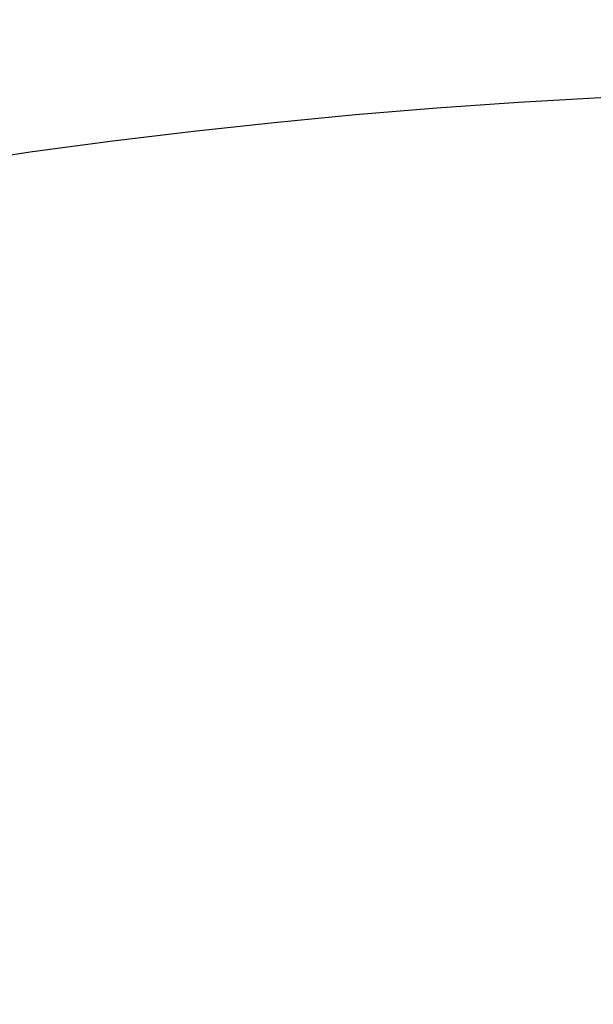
# Model space of a CAD drawing. Header units: millimetres. Extents: x 0 to 297, y 0 to 210.
# Tile 309 of 401: x 241.086 to 241.351, y 157.499 to 157.953. Entities that reach past the tile are written whole.
import ezdxf

# ---------------------------------------------------------------- set-up
doc = ezdxf.new("R2010")
doc.units = ezdxf.units.MM
doc.header["$LTSCALE"] = 16.335
doc.layers.get('0').update_dxf_attribs({"linetype": 'CONTINUOUS'})
doc.layers.add('AXES_REF', color=7, linetype='CONTINUOUS')

msp = doc.modelspace()

# ---------------------------------------------------------------- linework, layer by layer
at = {"color": 7, "linetype": 'Continuous'}
for radius in [4.84791, 4.8475, 4.81646]:
    msp.add_circle((241.50691, 154.95648), radius, dxfattribs=at)
msp.add_arc((241.50691, 154.95648), 4.8, 278.27713, 261.72287, dxfattribs=at)
at = {"layer": 'AXES_REF', "color": 9, "linetype": 'Continuous'}
msp.add_circle((241.50691, 154.95648), 2.96429, dxfattribs=at)
at = {"layer": 'AXES_REF', "color": 7, "linetype": 'Continuous'}
msp.add_arc((241.50691, 154.95648), 4.91, 113.08267, 66.91733, dxfattribs=at)
at = {"layer": 'AXES_REF', "color": 9, "linetype": 'Continuous'}
msp.add_arc((241.50691, 154.95648), 4.42226, 94.41181, 85.58819, dxfattribs=at)

doc.saveas('drawing.dxf')
